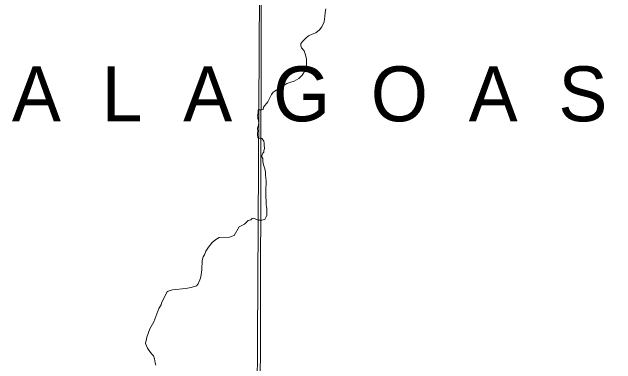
# Model space of a CAD drawing. Extents: x 553962 to 842807, y 8883888 to 9032388.
# Drawn here: x 605746 to 610147, y 8902976 to 8905538 of the extents above; entities that cross this region are included whole.
import ezdxf

# ---------------------------------------------------------------- set-up
doc = ezdxf.new("R2010")
doc.units = 0
doc.header["$LTSCALE"] = 20
doc.layers.add('6', color=7, linetype='Continuous', lineweight=13)

msp = doc.modelspace()

# ---------------------------------------------------------------- linework, layer by layer
at = {"layer": '6'}
for points in [[(607657.67, 8924743.35), (607574.22, 8909874.89), (607492.34, 8896026.67)], [(608032, 8905562.57), (608027.62, 8905536.27), (608026.16, 8905507.04), (608020.32, 8905467.59), (608002.8, 8905431.06), (607986.75, 8905409.14), (607960.47, 8905387.22), (607932.74, 8905378.45), (607905.43, 8905365.43), (607886.02, 8905347.76), (607868.51, 8905328.77), (607850.99, 8905309.77), (607850.99, 8905293.7), (607855.37, 8905279.08), (607874.35, 8905255.7), (607883.11, 8905233.78), (607891.86, 8905197.25), (607891.86, 8905149.03), (607883.11, 8905112.5), (607859.75, 8905078.89), (607834.93, 8905055.51), (607802.82, 8905035.05), (607776.54, 8905027.74), (607748.81, 8905018.97), (607649.55, 8904956.14), (607636.41, 8904938.6), (607608.82, 8904885.82), (607578.59, 8904845.76), (607576.81, 8904829.74), (607565.25, 8904825.74), (607544.25, 8904827.24)], [(607533.62, 8904693.78), (607536.3, 8904667.86), (607534.48, 8904658.06), (607535.38, 8904643.6), (607536.91, 8904625.24), (607543.03, 8904621.18)], [(607543.03, 8904621.18), (607555.29, 8904621.15), (607567.47, 8904618.02), (607576.55, 8904606.76), (607580.56, 8904597.56), (607583.52, 8904584.3), (607583.45, 8904574.11), (607584.4, 8904563.92), (607585.34, 8904552.7), (607585.26, 8904541.5), (607581.11, 8904530.32), (607580.01, 8904518.1), (607572.98, 8904511.18), (607565.92, 8904494.73), (607566.7, 8904484.54), (607572.58, 8904473.32), (607572.51, 8904463.13), (607572.42, 8904449.89), (607579.38, 8904426.42), (607587.32, 8904397.84), (607590.28, 8904384.58), (607593.26, 8904373.35), (607594.19, 8904361.12), (607594.09, 8904345.84), (607595.03, 8904335.64), (607595.97, 8904324.43), (607596.91, 8904313.22), (607596.82, 8904299.98), (607596.75, 8904288.77), (607596.66, 8904276.54), (607596.58, 8904265.34), (607596.5, 8904253.11), (607596.41, 8904239.87), (607596.31, 8904225.61), (607596.23, 8904214.4), (607596.14, 8904201.16), (607596.03, 8904184.86), (607596.94, 8904169.57), (607596.86, 8904157.35), (607596.77, 8904144.1), (607597.71, 8904133.91), (607600.68, 8904120.65), (607602.63, 8904108.41), (607603.54, 8904094.14), (607603.47, 8904082.93), (607603.38, 8904070.71), (607603.31, 8904059.5), (607598.14, 8904048.33), (607594, 8904037.15), (607587.84, 8904029.04), (607576.62, 8904025.04), (607565.42, 8904023.07), (607551.17, 8904022.14), (607539.49, 8904022.21)], [(607539.49, 8904022.21), (607505.28, 8904036.45), (607495.57, 8904034.61), (607487.25, 8904025.21), (607466.27, 8904021.23), (607439.64, 8903994.41), (607439.64, 8903994.41)], [(607439.64, 8903994.41), (607401.67, 8903974.07), (607363.51, 8903911.42), (607350.23, 8903907.67), (607330.34, 8903898.99), (607254.4, 8903896.82), (607231.93, 8903881.77), (607204.97, 8903859.59), (607178.75, 8903827.06), (607158.87, 8903797.11), (607148.58, 8903771.27), (607139.19, 8903755.18), (607130.61, 8903728.89), (607128.71, 8903662.19), (607125.18, 8903625.12), (607119.39, 8903601.15), (607102.3, 8903558.97), (607089.88, 8903545.31), (607051.87, 8903533.72), (607010.82, 8903525.03), (606914.43, 8903515.1), (606889.68, 8903509.6), (606882.98, 8903506.64), (606877.25, 8903501.49), (606866.15, 8903484.82), (606835.96, 8903417.64), (606832.91, 8903406.81), (606815, 8903380.66), (606778.93, 8903283.12), (606749.86, 8903231.36), (606728.42, 8903170.88), (606719.01, 8903125.06), (606733.98, 8903090.28), (606755.18, 8903058.8), (606770.85, 8903040.02), (606775.65, 8903035.25), (606778.44, 8903028.37)], [(606778.44, 8903028.37), (606783.36, 8903013.75), (606788.04, 8902984.87), (606794.73, 8902968.14)]]:
    msp.add_lwpolyline(points, dxfattribs=at)
msp.add_lwpolyline([(618535.25, 8909853.32), (607574.31, 8909890.72), (607543.3, 8898835.28), (618504.23, 8898795.81)], close=True, dxfattribs=at)
msp.add_spline([(607544.25, 8904827.24), (607540.5, 8904825.58), (607539.74, 8904817.99), (607535.95, 8904789.91), (607538.23, 8904764.1), (607543.54, 8904735.26), (607542.78, 8904723.12), (607533.59, 8904694.07)], degree=3, dxfattribs=at)

# ---------------------------------------------------------------- texts
msp.add_text('A  L  A  G  O  A  S', height=400, dxfattribs=at).set_placement((605744.91, 8904743.06))

doc.saveas('drawing.dxf')
